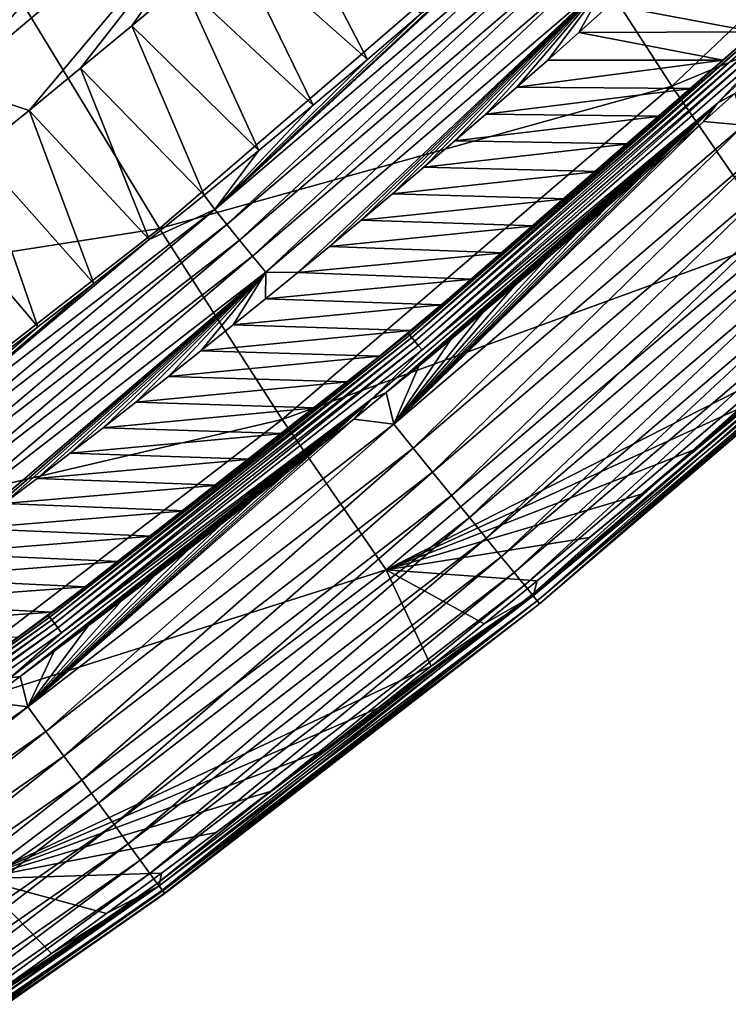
# Model space of a CAD drawing. Header units: millimetres. Extents: x -300 to 300, y -500 to 500.
# Tile 282 of 656: x 194 to 206, y -458 to -441. Entities that reach past the tile are written whole.
import ezdxf

# ---------------------------------------------------------------- set-up
doc = ezdxf.new("R2010")
doc.units = ezdxf.units.MM
doc.header["$LTSCALE"] = 81.481481
for name, color, linetype in [('19', 7, 'CONTINUOUS'), ('23', 7, 'CONTINUOUS'), ('26', 7, 'CONTINUOUS'), ('27', 7, 'CONTINUOUS'), ('29', 7, 'CONTINUOUS'), ('30', 7, 'CONTINUOUS'), ('32', 7, 'CONTINUOUS')]:
    doc.layers.add(name, color=color, linetype=linetype)

msp = doc.modelspace()

# ---------------------------------------------------------------- linework, layer by layer
at = {"layer": '19', "color": 7, "linetype": 'CONTINUOUS'}
for points in [[(205.363, -442.082, 16.036), (211.727, -436.044, 15.961), (203.243, -438.799, 21.036), (205.363, -442.082, 16.036)], [(205.363, -442.082, 16.036), (213.533, -438.69, 10.7), (211.727, -436.044, 15.961), (205.363, -442.082, 16.036)], [(207.156, -444.686, 10.748), (213.533, -438.69, 10.7), (205.363, -442.082, 16.036), (207.156, -444.686, 10.748)], [(196.633, -444.503, 21.133), (203.243, -438.799, 21.036), (194.242, -440.572, 25.872), (196.633, -444.503, 21.133)], [(196.633, -444.503, 21.133), (205.363, -442.082, 16.036), (203.243, -438.799, 21.036), (196.633, -444.503, 21.133)], [(187.407, -445.941, 25.988), (196.633, -444.503, 21.133), (194.242, -440.572, 25.872), (187.407, -445.941, 25.988)], [(198.721, -447.755, 16.11), (205.363, -442.082, 16.036), (196.633, -444.503, 21.133), (198.721, -447.755, 16.11)], [(198.721, -447.755, 16.11), (207.156, -444.686, 10.748), (205.363, -442.082, 16.036), (198.721, -447.755, 16.11)], [(189.746, -449.852, 21.228), (196.633, -444.503, 21.133), (187.407, -445.941, 25.988), (189.746, -449.852, 21.228)], [(189.746, -449.852, 21.228), (198.721, -447.755, 16.11), (196.633, -444.503, 21.133), (189.746, -449.852, 21.228)], [(200.496, -450.313, 10.795), (207.156, -444.686, 10.748), (198.721, -447.755, 16.11), (200.496, -450.313, 10.795)], [(207.156, -444.686, 10.748), (200.496, -450.313, 10.795), (207.466, -446.769, 6.837), (207.156, -444.686, 10.748)], [(207.466, -446.769, 6.837), (200.496, -450.313, 10.795), (206.598, -447.527, 6.831), (207.466, -446.769, 6.837)], [(206.598, -447.527, 6.831), (200.496, -450.313, 10.795), (205.724, -448.279, 6.825), (206.598, -447.527, 6.831)], [(191.797, -453.07, 16.182), (198.721, -447.755, 16.11), (189.746, -449.852, 21.228), (191.797, -453.07, 16.182)], [(191.797, -453.07, 16.182), (200.496, -450.313, 10.795), (198.721, -447.755, 16.11), (191.797, -453.07, 16.182)], [(205.724, -448.279, 6.825), (200.496, -450.313, 10.795), (204.843, -449.026, 6.818), (205.724, -448.279, 6.825)], [(204.843, -449.026, 6.818), (200.496, -450.313, 10.795), (203.957, -449.767, 6.811), (204.843, -449.026, 6.818)], [(203.957, -449.767, 6.811), (200.496, -450.313, 10.795), (203.064, -450.503, 6.804), (203.957, -449.767, 6.811)], [(193.548, -455.58, 10.842), (200.496, -450.313, 10.795), (191.797, -453.07, 16.182), (193.548, -455.58, 10.842)], [(200.496, -450.313, 10.795), (193.548, -455.58, 10.842), (201.262, -451.957, 6.789), (200.496, -450.313, 10.795)], [(203.064, -450.503, 6.804), (200.496, -450.313, 10.795), (202.166, -451.233, 6.797), (203.064, -450.503, 6.804)], [(202.166, -451.233, 6.797), (200.496, -450.313, 10.795), (201.262, -451.957, 6.789), (202.166, -451.233, 6.797)], [(201.262, -451.957, 6.789), (193.548, -455.58, 10.842), (200.353, -452.674, 6.782), (201.262, -451.957, 6.789)], [(200.353, -452.674, 6.782), (193.548, -455.58, 10.842), (199.438, -453.386, 6.774), (200.353, -452.674, 6.782)], [(199.438, -453.386, 6.774), (193.548, -455.58, 10.842), (198.519, -454.092, 6.766), (199.438, -453.386, 6.774)], [(198.519, -454.092, 6.766), (193.548, -455.58, 10.842), (197.594, -454.791, 6.758), (198.519, -454.092, 6.766)], [(197.594, -454.791, 6.758), (193.548, -455.58, 10.842), (196.664, -455.483, 6.749), (197.594, -454.791, 6.758)], [(196.664, -455.483, 6.749), (193.548, -455.58, 10.842), (195.73, -456.169, 6.741), (196.664, -455.483, 6.749)], [(195.73, -456.169, 6.741), (193.548, -455.58, 10.842), (194.792, -456.848, 6.732), (195.73, -456.169, 6.741)], [(194.792, -456.848, 6.732), (193.548, -455.58, 10.842), (193.849, -457.521, 6.723), (194.792, -456.848, 6.732)]]:
    msp.add_3dface(points, dxfattribs=at)
at = {"layer": '23', "color": 7, "linetype": 'CONTINUOUS'}
for points in [[(197.883, -439.593, 2.825), (198.735, -438.855, 2.826), (200.174, -441.628, 1.048), (197.883, -439.593, 2.825)], [(200.174, -441.628, 1.048), (198.735, -438.855, 2.826), (201.091, -440.842, 1.046), (200.174, -441.628, 1.048)], [(197.024, -440.326, 2.824), (197.883, -439.593, 2.825), (199.252, -442.406, 1.049), (197.024, -440.326, 2.824)], [(199.252, -442.406, 1.049), (197.883, -439.593, 2.825), (200.174, -441.628, 1.048), (199.252, -442.406, 1.049)], [(196.159, -441.054, 2.823), (197.024, -440.326, 2.824), (198.325, -443.176, 1.051), (196.159, -441.054, 2.823)], [(198.325, -443.176, 1.051), (197.024, -440.326, 2.824), (199.252, -442.406, 1.049), (198.325, -443.176, 1.051)], [(195.287, -441.776, 2.821), (196.159, -441.054, 2.823), (197.392, -443.938, 1.053), (195.287, -441.776, 2.821)], [(197.392, -443.938, 1.053), (196.159, -441.054, 2.823), (198.325, -443.176, 1.051), (197.392, -443.938, 1.053)], [(194.409, -442.493, 2.82), (195.287, -441.776, 2.821), (196.454, -444.692, 1.054), (194.409, -442.493, 2.82)], [(196.454, -444.692, 1.054), (195.287, -441.776, 2.821), (197.392, -443.938, 1.053), (196.454, -444.692, 1.054)], [(193.525, -443.205, 2.819), (194.409, -442.493, 2.82), (195.51, -445.438, 1.056), (193.525, -443.205, 2.819)], [(195.51, -445.438, 1.056), (194.409, -442.493, 2.82), (196.454, -444.692, 1.054), (195.51, -445.438, 1.056)], [(192.635, -443.91, 2.817), (193.525, -443.205, 2.819), (194.56, -446.177, 1.058), (192.635, -443.91, 2.817)], [(194.56, -446.177, 1.058), (193.525, -443.205, 2.819), (195.51, -445.438, 1.056), (194.56, -446.177, 1.058)], [(193.605, -446.908, 1.06), (192.635, -443.91, 2.817), (194.56, -446.177, 1.058), (193.605, -446.908, 1.06)]]:
    msp.add_3dface(points, dxfattribs=at)
at = {"layer": '26', "color": 7, "linetype": 'CONTINUOUS'}
for points in [[(197.392, -435.549, 5.299), (192.369, -441.188, 4.401), (191.681, -440.364, 5.321), (197.392, -435.549, 5.299)], [(198.116, -436.341, 4.39), (192.369, -441.188, 4.401), (197.392, -435.549, 5.299), (198.116, -436.341, 4.39)], [(198.116, -436.341, 4.39), (193.094, -442.058, 3.562), (192.369, -441.188, 4.401), (198.116, -436.341, 4.39)], [(198.879, -437.177, 3.561), (193.094, -442.058, 3.562), (198.116, -436.341, 4.39), (198.879, -437.177, 3.561)], [(198.879, -437.177, 3.561), (194.409, -442.493, 2.82), (193.094, -442.058, 3.562), (198.879, -437.177, 3.561)], [(195.287, -441.776, 2.821), (194.409, -442.493, 2.82), (198.879, -437.177, 3.561), (195.287, -441.776, 2.821)], [(196.159, -441.054, 2.823), (195.287, -441.776, 2.821), (198.879, -437.177, 3.561), (196.159, -441.054, 2.823)], [(197.024, -440.326, 2.824), (196.159, -441.054, 2.823), (198.879, -437.177, 3.561), (197.024, -440.326, 2.824)], [(194.409, -442.493, 2.82), (193.525, -443.205, 2.819), (193.094, -442.058, 3.562), (194.409, -442.493, 2.82)]]:
    msp.add_3dface(points, dxfattribs=at)
at = {"layer": '27', "color": 7, "linetype": 'CONTINUOUS'}
for points in [[(205.903, -442.682, 0.031), (206.435, -442.204, 0.031), (206.588, -442.744, 0.113), (205.903, -442.682, 0.031)], [(205.369, -443.157, 0.031), (205.903, -442.682, 0.031), (200.622, -447.836, 0.112), (205.369, -443.157, 0.031)], [(200.622, -447.836, 0.112), (205.903, -442.682, 0.031), (206.588, -442.744, 0.113), (200.622, -447.836, 0.112)], [(200.622, -447.836, 0.112), (206.588, -442.744, 0.113), (200.952, -448.243, 0.255), (200.622, -447.836, 0.112)], [(200.952, -448.243, 0.255), (206.588, -442.744, 0.113), (206.939, -443.135, 0.257), (200.952, -448.243, 0.255)], [(204.835, -443.628, 0.031), (205.369, -443.157, 0.031), (200.622, -447.836, 0.112), (204.835, -443.628, 0.031)], [(200.952, -448.243, 0.255), (206.939, -443.135, 0.257), (201.283, -448.65, 0.463), (200.952, -448.243, 0.255)], [(201.283, -448.65, 0.463), (206.939, -443.135, 0.257), (207.291, -443.527, 0.467), (201.283, -448.65, 0.463)], [(204.3, -444.095, 0.031), (204.835, -443.628, 0.031), (200.622, -447.836, 0.112), (204.3, -444.095, 0.031)], [(201.283, -448.65, 0.463), (207.291, -443.527, 0.467), (201.606, -449.048, 0.738), (201.283, -448.65, 0.463)], [(201.606, -449.048, 0.738), (207.291, -443.527, 0.467), (207.635, -443.91, 0.744), (201.606, -449.048, 0.738)], [(201.606, -449.048, 0.738), (207.635, -443.91, 0.744), (201.915, -449.427, 1.079), (201.606, -449.048, 0.738)], [(201.915, -449.427, 1.079), (207.635, -443.91, 0.744), (207.963, -444.275, 1.089), (201.915, -449.427, 1.079)], [(203.762, -444.561, 0.031), (204.3, -444.095, 0.031), (200.622, -447.836, 0.112), (203.762, -444.561, 0.031)], [(201.915, -449.427, 1.079), (207.963, -444.275, 1.089), (202.2, -449.778, 1.485), (201.915, -449.427, 1.079)], [(202.2, -449.778, 1.485), (207.963, -444.275, 1.089), (208.266, -444.612, 1.498), (202.2, -449.778, 1.485)], [(203.221, -445.024, 0.031), (203.762, -444.561, 0.031), (200.622, -447.836, 0.112), (203.221, -445.024, 0.031)], [(202.2, -449.778, 1.485), (208.266, -444.612, 1.498), (202.455, -450.092, 1.947), (202.2, -449.778, 1.485)], [(202.455, -450.092, 1.947), (208.266, -444.612, 1.498), (208.537, -444.913, 1.965), (202.455, -450.092, 1.947)], [(202.455, -450.092, 1.947), (208.537, -444.913, 1.965), (202.673, -450.36, 2.457), (202.455, -450.092, 1.947)], [(202.673, -450.36, 2.457), (208.537, -444.913, 1.965), (208.767, -445.17, 2.48), (202.673, -450.36, 2.457)], [(202.682, -445.482, 0.031), (203.221, -445.024, 0.031), (200.622, -447.836, 0.112), (202.682, -445.482, 0.031)], [(202.673, -450.36, 2.457), (208.767, -445.17, 2.48), (202.849, -450.577, 3.004), (202.673, -450.36, 2.457)], [(202.849, -450.577, 3.004), (208.767, -445.17, 2.48), (208.953, -445.376, 3.031), (202.849, -450.577, 3.004)], [(202.849, -450.577, 3.004), (208.953, -445.376, 3.031), (202.98, -450.738, 3.574), (202.849, -450.577, 3.004)], [(202.98, -450.738, 3.574), (208.953, -445.376, 3.031), (209.09, -445.529, 3.605), (202.98, -450.738, 3.574)], [(202.143, -445.936, 0.031), (202.682, -445.482, 0.031), (200.622, -447.836, 0.112), (202.143, -445.936, 0.031)], [(202.98, -450.738, 3.574), (209.09, -445.529, 3.605), (203.066, -450.843, 4.153), (202.98, -450.738, 3.574)], [(209.093, -445.532, 6.38), (203.064, -450.503, 6.804), (202.997, -450.758, 6.336), (209.093, -445.532, 6.38)], [(209.093, -445.532, 6.38), (202.997, -450.758, 6.336), (209.171, -445.62, 5.873), (209.093, -445.532, 6.38)], [(202.997, -450.758, 6.336), (203.067, -450.845, 5.83), (209.171, -445.62, 5.873), (202.997, -450.758, 6.336)], [(203.957, -449.767, 6.811), (203.064, -450.503, 6.804), (209.093, -445.532, 6.38), (203.957, -449.767, 6.811)], [(203.066, -450.843, 4.153), (209.09, -445.529, 3.605), (209.179, -445.628, 4.189), (203.066, -450.843, 4.153)], [(203.066, -450.843, 4.153), (209.179, -445.628, 4.189), (203.106, -450.893, 4.73), (203.066, -450.843, 4.153)], [(203.067, -450.845, 5.83), (209.215, -445.669, 5.333), (209.171, -445.62, 5.873), (203.067, -450.845, 5.83)], [(203.106, -450.893, 4.73), (209.179, -445.628, 4.189), (209.219, -445.673, 4.769), (203.106, -450.893, 4.73)], [(204.843, -449.026, 6.818), (203.957, -449.767, 6.811), (209.093, -445.532, 6.38), (204.843, -449.026, 6.818)], [(205.724, -448.279, 6.825), (204.843, -449.026, 6.818), (209.093, -445.532, 6.38), (205.724, -448.279, 6.825)], [(206.598, -447.527, 6.831), (205.724, -448.279, 6.825), (209.093, -445.532, 6.38), (206.598, -447.527, 6.831)], [(203.106, -450.893, 5.292), (209.215, -445.669, 5.333), (203.067, -450.845, 5.83), (203.106, -450.893, 5.292)], [(203.106, -450.893, 5.292), (209.219, -445.673, 4.769), (209.215, -445.669, 5.333), (203.106, -450.893, 5.292)], [(203.106, -450.893, 4.73), (209.219, -445.673, 4.769), (203.106, -450.893, 5.292), (203.106, -450.893, 4.73)], [(201.597, -446.391, 0.031), (202.143, -445.936, 0.031), (200.622, -447.836, 0.112), (201.597, -446.391, 0.031)], [(201.048, -446.845, 0.031), (201.597, -446.391, 0.031), (200.622, -447.836, 0.112), (201.048, -446.845, 0.031)], [(200.495, -447.298, 0.031), (201.048, -446.845, 0.031), (200.622, -447.836, 0.112), (200.495, -447.298, 0.031)], [(199.941, -447.748, 0.031), (200.495, -447.298, 0.031), (200.622, -447.836, 0.112), (199.941, -447.748, 0.031)], [(199.384, -448.195, 0.031), (199.941, -447.748, 0.031), (194.386, -452.646, 0.111), (199.384, -448.195, 0.031)], [(194.386, -452.646, 0.111), (199.941, -447.748, 0.031), (200.622, -447.836, 0.112), (194.386, -452.646, 0.111)], [(194.386, -452.646, 0.111), (200.622, -447.836, 0.112), (194.694, -453.066, 0.253), (194.386, -452.646, 0.111)], [(194.694, -453.066, 0.253), (200.622, -447.836, 0.112), (200.952, -448.243, 0.255), (194.694, -453.066, 0.253)], [(198.825, -448.641, 0.031), (199.384, -448.195, 0.031), (194.386, -452.646, 0.111), (198.825, -448.641, 0.031)], [(194.694, -453.066, 0.253), (200.952, -448.243, 0.255), (195.003, -453.487, 0.458), (194.694, -453.066, 0.253)], [(195.003, -453.487, 0.458), (200.952, -448.243, 0.255), (201.283, -448.65, 0.463), (195.003, -453.487, 0.458)], [(198.263, -449.084, 0.031), (198.825, -448.641, 0.031), (194.386, -452.646, 0.111), (198.263, -449.084, 0.031)], [(195.003, -453.487, 0.458), (201.283, -448.65, 0.463), (195.305, -453.898, 0.73), (195.003, -453.487, 0.458)], [(195.305, -453.898, 0.73), (201.283, -448.65, 0.463), (201.606, -449.048, 0.738), (195.305, -453.898, 0.73)], [(197.698, -449.526, 0.031), (198.263, -449.084, 0.031), (194.386, -452.646, 0.111), (197.698, -449.526, 0.031)], [(195.305, -453.898, 0.73), (201.606, -449.048, 0.738), (195.593, -454.291, 1.068), (195.305, -453.898, 0.73)], [(195.593, -454.291, 1.068), (201.606, -449.048, 0.738), (201.915, -449.427, 1.079), (195.593, -454.291, 1.068)], [(195.593, -454.291, 1.068), (201.915, -449.427, 1.079), (195.86, -454.654, 1.468), (195.593, -454.291, 1.068)], [(195.86, -454.654, 1.468), (201.915, -449.427, 1.079), (202.2, -449.778, 1.485), (195.86, -454.654, 1.468)], [(197.131, -449.965, 0.031), (197.698, -449.526, 0.031), (194.386, -452.646, 0.111), (197.131, -449.965, 0.031)], [(195.86, -454.654, 1.468), (202.2, -449.778, 1.485), (196.098, -454.98, 1.926), (195.86, -454.654, 1.468)], [(196.098, -454.98, 1.926), (202.2, -449.778, 1.485), (202.455, -450.092, 1.947), (196.098, -454.98, 1.926)], [(196.561, -450.402, 0.031), (197.131, -449.965, 0.031), (194.386, -452.646, 0.111), (196.561, -450.402, 0.031)], [(196.098, -454.98, 1.926), (202.455, -450.092, 1.947), (196.303, -455.259, 2.43), (196.098, -454.98, 1.926)], [(196.303, -455.259, 2.43), (202.455, -450.092, 1.947), (202.673, -450.36, 2.457), (196.303, -455.259, 2.43)], [(195.988, -450.838, 0.031), (196.561, -450.402, 0.031), (194.386, -452.646, 0.111), (195.988, -450.838, 0.031)], [(196.303, -455.259, 2.43), (202.673, -450.36, 2.457), (196.469, -455.485, 2.971), (196.303, -455.259, 2.43)], [(196.469, -455.485, 2.971), (202.673, -450.36, 2.457), (202.849, -450.577, 3.004), (196.469, -455.485, 2.971)], [(203.064, -450.503, 6.804), (202.166, -451.233, 6.797), (202.997, -450.758, 6.336), (203.064, -450.503, 6.804)], [(196.469, -455.485, 2.971), (202.849, -450.577, 3.004), (196.594, -455.655, 3.535), (196.469, -455.485, 2.971)], [(196.594, -455.655, 3.535), (202.849, -450.577, 3.004), (202.98, -450.738, 3.574), (196.594, -455.655, 3.535)], [(195.413, -451.271, 0.031), (195.988, -450.838, 0.031), (194.386, -452.646, 0.111), (195.413, -451.271, 0.031)], [(196.594, -455.655, 3.535), (202.98, -450.738, 3.574), (196.676, -455.768, 4.11), (196.594, -455.655, 3.535)], [(202.997, -450.758, 6.336), (196.664, -455.483, 6.749), (196.625, -455.697, 6.281), (202.997, -450.758, 6.336)], [(202.997, -450.758, 6.336), (196.625, -455.697, 6.281), (203.067, -450.845, 5.83), (202.997, -450.758, 6.336)], [(197.594, -454.791, 6.758), (196.664, -455.483, 6.749), (202.997, -450.758, 6.336), (197.594, -454.791, 6.758)], [(196.676, -455.768, 4.11), (202.98, -450.738, 3.574), (203.066, -450.843, 4.153), (196.676, -455.768, 4.11)], [(198.519, -454.092, 6.766), (197.594, -454.791, 6.758), (202.997, -450.758, 6.336), (198.519, -454.092, 6.766)], [(199.438, -453.386, 6.774), (198.519, -454.092, 6.766), (202.997, -450.758, 6.336), (199.438, -453.386, 6.774)], [(200.353, -452.674, 6.782), (199.438, -453.386, 6.774), (202.997, -450.758, 6.336), (200.353, -452.674, 6.782)], [(201.262, -451.957, 6.789), (200.353, -452.674, 6.782), (202.997, -450.758, 6.336), (201.262, -451.957, 6.789)], [(202.166, -451.233, 6.797), (201.262, -451.957, 6.789), (202.997, -450.758, 6.336), (202.166, -451.233, 6.797)], [(196.625, -455.697, 6.281), (196.688, -455.783, 5.776), (203.067, -450.845, 5.83), (196.625, -455.697, 6.281)], [(196.676, -455.768, 4.11), (203.066, -450.843, 4.153), (196.718, -455.824, 4.682), (196.676, -455.768, 4.11)], [(196.688, -455.783, 5.776), (203.106, -450.893, 5.292), (203.067, -450.845, 5.83), (196.688, -455.783, 5.776)], [(196.72, -455.827, 5.241), (203.106, -450.893, 5.292), (196.688, -455.783, 5.776), (196.72, -455.827, 5.241)], [(196.718, -455.824, 4.682), (203.066, -450.843, 4.153), (203.106, -450.893, 4.73), (196.718, -455.824, 4.682)], [(196.718, -455.824, 4.682), (203.106, -450.893, 4.73), (196.72, -455.827, 5.241), (196.718, -455.824, 4.682)], [(196.72, -455.827, 5.241), (203.106, -450.893, 4.73), (203.106, -450.893, 5.292), (196.72, -455.827, 5.241)], [(194.835, -451.702, 0.031), (195.413, -451.271, 0.031), (194.386, -452.646, 0.111), (194.835, -451.702, 0.031)], [(194.255, -452.13, 0.031), (194.835, -451.702, 0.031), (194.386, -452.646, 0.111), (194.255, -452.13, 0.031)], [(193.672, -452.557, 0.032), (194.255, -452.13, 0.031), (194.386, -452.646, 0.111), (193.672, -452.557, 0.032)], [(187.938, -457.136, 0.11), (193.672, -452.557, 0.032), (194.386, -452.646, 0.111), (187.938, -457.136, 0.11)], [(187.938, -457.136, 0.11), (194.386, -452.646, 0.111), (188.224, -457.568, 0.25), (187.938, -457.136, 0.11)], [(188.224, -457.568, 0.25), (194.386, -452.646, 0.111), (194.694, -453.066, 0.253), (188.224, -457.568, 0.25)], [(188.224, -457.568, 0.25), (194.694, -453.066, 0.253), (188.51, -458, 0.453), (188.224, -457.568, 0.25)], [(188.51, -458, 0.453), (194.694, -453.066, 0.253), (195.003, -453.487, 0.458), (188.51, -458, 0.453)], [(188.51, -458, 0.453), (195.003, -453.487, 0.458), (188.79, -458.423, 0.721), (188.51, -458, 0.453)], [(188.79, -458.423, 0.721), (195.003, -453.487, 0.458), (195.305, -453.898, 0.73), (188.79, -458.423, 0.721)], [(188.79, -458.423, 0.721), (195.305, -453.898, 0.73), (189.057, -458.827, 1.054), (188.79, -458.423, 0.721)], [(189.057, -458.827, 1.054), (195.305, -453.898, 0.73), (195.593, -454.291, 1.068), (189.057, -458.827, 1.054)], [(189.057, -458.827, 1.054), (195.593, -454.291, 1.068), (189.305, -459.202, 1.45), (189.057, -458.827, 1.054)], [(189.305, -459.202, 1.45), (195.593, -454.291, 1.068), (195.86, -454.654, 1.468), (189.305, -459.202, 1.45)], [(189.305, -459.202, 1.45), (195.86, -454.654, 1.468), (189.527, -459.538, 1.901), (189.305, -459.202, 1.45)], [(189.527, -459.538, 1.901), (195.86, -454.654, 1.468), (196.098, -454.98, 1.926), (189.527, -459.538, 1.901)], [(189.527, -459.538, 1.901), (196.098, -454.98, 1.926), (189.719, -459.827, 2.399), (189.527, -459.538, 1.901)], [(189.719, -459.827, 2.399), (196.098, -454.98, 1.926), (196.303, -455.259, 2.43), (189.719, -459.827, 2.399)], [(189.719, -459.827, 2.399), (196.303, -455.259, 2.43), (189.875, -460.063, 2.933), (189.719, -459.827, 2.399)], [(189.875, -460.063, 2.933), (196.303, -455.259, 2.43), (196.469, -455.485, 2.971), (189.875, -460.063, 2.933)], [(189.875, -460.063, 2.933), (196.469, -455.485, 2.971), (189.993, -460.241, 3.491), (189.875, -460.063, 2.933)], [(189.993, -460.241, 3.491), (196.469, -455.485, 2.971), (196.594, -455.655, 3.535), (189.993, -460.241, 3.491)], [(196.664, -455.483, 6.749), (195.73, -456.169, 6.741), (196.625, -455.697, 6.281), (196.664, -455.483, 6.749)], [(189.993, -460.241, 3.491), (196.594, -455.655, 3.535), (190.072, -460.361, 4.06), (189.993, -460.241, 3.491)], [(190.997, -459.496, 6.695), (190.038, -460.14, 6.685), (196.625, -455.697, 6.281), (190.997, -459.496, 6.695)], [(196.625, -455.697, 6.281), (190.038, -460.14, 6.685), (190.038, -460.31, 6.218), (196.625, -455.697, 6.281)], [(196.625, -455.697, 6.281), (190.038, -460.31, 6.218), (196.688, -455.783, 5.776), (196.625, -455.697, 6.281)], [(190.072, -460.361, 4.06), (196.594, -455.655, 3.535), (196.676, -455.768, 4.11), (190.072, -460.361, 4.06)], [(191.951, -458.845, 6.705), (190.997, -459.496, 6.695), (196.625, -455.697, 6.281), (191.951, -458.845, 6.705)], [(192.902, -458.186, 6.714), (191.951, -458.845, 6.705), (196.625, -455.697, 6.281), (192.902, -458.186, 6.714)], [(193.849, -457.521, 6.723), (192.902, -458.186, 6.714), (196.625, -455.697, 6.281), (193.849, -457.521, 6.723)], [(194.792, -456.848, 6.732), (193.849, -457.521, 6.723), (196.625, -455.697, 6.281), (194.792, -456.848, 6.732)], [(195.73, -456.169, 6.741), (194.792, -456.848, 6.732), (196.625, -455.697, 6.281), (195.73, -456.169, 6.741)], [(190.038, -460.31, 6.218), (190.093, -460.393, 5.715), (196.688, -455.783, 5.776), (190.038, -460.31, 6.218)], [(190.072, -460.361, 4.06), (196.676, -455.768, 4.11), (190.114, -460.424, 4.627), (190.072, -460.361, 4.06)], [(190.093, -460.393, 5.715), (196.72, -455.827, 5.241), (196.688, -455.783, 5.776), (190.093, -460.393, 5.715)], [(190.12, -460.433, 5.182), (196.72, -455.827, 5.241), (190.093, -460.393, 5.715), (190.12, -460.433, 5.182)], [(190.114, -460.424, 4.627), (196.676, -455.768, 4.11), (196.718, -455.824, 4.682), (190.114, -460.424, 4.627)], [(190.114, -460.424, 4.627), (196.718, -455.824, 4.682), (190.12, -460.433, 5.182), (190.114, -460.424, 4.627)], [(190.12, -460.433, 5.182), (196.718, -455.824, 4.682), (196.72, -455.827, 5.241), (190.12, -460.433, 5.182)]]:
    msp.add_3dface(points, dxfattribs=at)
at = {"layer": '29', "color": 7, "linetype": 'CONTINUOUS'}
for points in [[(203.776, -441.167, 0.5), (204.303, -440.697, 0.5), (206.765, -441.156, 0.5), (203.776, -441.167, 0.5)], [(206.765, -441.156, 0.5), (204.303, -440.697, 0.5), (207.294, -440.671, 0.5), (206.765, -441.156, 0.5)], [(203.249, -441.635, 0.5), (203.776, -441.167, 0.5), (206.234, -441.638, 0.5), (203.249, -441.635, 0.5)], [(206.234, -441.638, 0.5), (203.776, -441.167, 0.5), (206.765, -441.156, 0.5), (206.234, -441.638, 0.5)], [(202.721, -442.098, 0.5), (203.249, -441.635, 0.5), (206.234, -441.638, 0.5), (202.721, -442.098, 0.5)], [(205.702, -442.118, 0.5), (202.721, -442.098, 0.5), (206.234, -441.638, 0.5), (205.702, -442.118, 0.5)], [(202.193, -442.556, 0.5), (202.721, -442.098, 0.5), (205.702, -442.118, 0.5), (202.193, -442.556, 0.5)], [(205.169, -442.593, 0.5), (202.193, -442.556, 0.5), (205.702, -442.118, 0.5), (205.169, -442.593, 0.5)], [(201.666, -443.01, 0.5), (202.193, -442.556, 0.5), (205.169, -442.593, 0.5), (201.666, -443.01, 0.5)], [(204.636, -443.064, 0.5), (201.666, -443.01, 0.5), (205.169, -442.593, 0.5), (204.636, -443.064, 0.5)], [(201.137, -443.461, 0.5), (201.666, -443.01, 0.5), (204.636, -443.064, 0.5), (201.137, -443.461, 0.5)], [(204.101, -443.532, 0.5), (201.137, -443.461, 0.5), (204.636, -443.064, 0.5), (204.101, -443.532, 0.5)], [(200.604, -443.912, 0.5), (201.137, -443.461, 0.5), (204.101, -443.532, 0.5), (200.604, -443.912, 0.5)], [(203.565, -443.998, 0.5), (200.604, -443.912, 0.5), (204.101, -443.532, 0.5), (203.565, -443.998, 0.5)], [(200.068, -444.361, 0.5), (200.604, -443.912, 0.5), (203.565, -443.998, 0.5), (200.068, -444.361, 0.5)], [(203.027, -444.46, 0.5), (200.068, -444.361, 0.5), (203.565, -443.998, 0.5), (203.027, -444.46, 0.5)], [(199.529, -444.808, 0.5), (200.068, -444.361, 0.5), (203.027, -444.46, 0.5), (199.529, -444.808, 0.5)], [(202.493, -444.915, 0.5), (199.529, -444.808, 0.5), (203.027, -444.46, 0.5), (202.493, -444.915, 0.5)], [(198.986, -445.255, 0.5), (199.529, -444.808, 0.5), (202.493, -444.915, 0.5), (198.986, -445.255, 0.5)], [(201.96, -445.365, 0.5), (198.986, -445.255, 0.5), (202.493, -444.915, 0.5), (201.96, -445.365, 0.5)], [(198.438, -445.701, 0.5), (198.986, -445.255, 0.5), (201.96, -445.365, 0.5), (198.438, -445.701, 0.5)], [(201.433, -445.806, 0.5), (198.438, -445.701, 0.5), (201.96, -445.365, 0.5), (201.433, -445.806, 0.5)], [(197.889, -446.145, 0.5), (198.438, -445.701, 0.5), (201.433, -445.806, 0.5), (197.889, -446.145, 0.5)], [(200.91, -446.24, 0.5), (197.889, -446.145, 0.5), (201.433, -445.806, 0.5), (200.91, -446.24, 0.5)], [(197.337, -446.586, 0.5), (197.889, -446.145, 0.5), (200.91, -446.24, 0.5), (197.337, -446.586, 0.5)], [(200.381, -446.675, 0.5), (197.337, -446.586, 0.5), (200.91, -446.24, 0.5), (200.381, -446.675, 0.5)], [(196.783, -447.025, 0.5), (197.337, -446.586, 0.5), (200.381, -446.675, 0.5), (196.783, -447.025, 0.5)], [(199.839, -447.116, 0.5), (196.783, -447.025, 0.5), (200.381, -446.675, 0.5), (199.839, -447.116, 0.5)], [(196.227, -447.461, 0.5), (196.783, -447.025, 0.5), (199.839, -447.116, 0.5), (196.227, -447.461, 0.5)], [(199.292, -447.557, 0.5), (196.227, -447.461, 0.5), (199.839, -447.116, 0.5), (199.292, -447.557, 0.5)], [(195.669, -447.896, 0.5), (196.227, -447.461, 0.5), (199.292, -447.557, 0.5), (195.669, -447.896, 0.5)], [(198.744, -447.995, 0.5), (195.669, -447.896, 0.5), (199.292, -447.557, 0.5), (198.744, -447.995, 0.5)], [(195.108, -448.328, 0.5), (195.669, -447.896, 0.5), (198.744, -447.995, 0.5), (195.108, -448.328, 0.5)], [(198.19, -448.434, 0.5), (195.108, -448.328, 0.5), (198.744, -447.995, 0.5), (198.19, -448.434, 0.5)], [(194.544, -448.758, 0.5), (195.108, -448.328, 0.5), (198.19, -448.434, 0.5), (194.544, -448.758, 0.5)], [(197.63, -448.872, 0.5), (194.544, -448.758, 0.5), (198.19, -448.434, 0.5), (197.63, -448.872, 0.5)], [(193.978, -449.186, 0.5), (194.544, -448.758, 0.5), (197.63, -448.872, 0.5), (193.978, -449.186, 0.5)], [(197.068, -449.309, 0.5), (193.978, -449.186, 0.5), (197.63, -448.872, 0.5), (197.068, -449.309, 0.5)], [(193.409, -449.612, 0.5), (193.978, -449.186, 0.5), (197.068, -449.309, 0.5), (193.409, -449.612, 0.5)], [(196.504, -449.744, 0.5), (193.409, -449.612, 0.5), (197.068, -449.309, 0.5), (196.504, -449.744, 0.5)], [(192.837, -450.036, 0.5), (193.409, -449.612, 0.5), (196.504, -449.744, 0.5), (192.837, -450.036, 0.5)], [(195.936, -450.176, 0.5), (192.837, -450.036, 0.5), (196.504, -449.744, 0.5), (195.936, -450.176, 0.5)], [(192.263, -450.458, 0.5), (192.837, -450.036, 0.5), (195.936, -450.176, 0.5), (192.263, -450.458, 0.5)], [(195.365, -450.608, 0.5), (192.263, -450.458, 0.5), (195.936, -450.176, 0.5), (195.365, -450.608, 0.5)], [(191.686, -450.878, 0.5), (192.263, -450.458, 0.5), (195.365, -450.608, 0.5), (191.686, -450.878, 0.5)], [(194.79, -451.038, 0.5), (191.686, -450.878, 0.5), (195.365, -450.608, 0.5), (194.79, -451.038, 0.5)], [(191.107, -451.295, 0.5), (191.686, -450.878, 0.5), (194.79, -451.038, 0.5), (191.107, -451.295, 0.5)], [(194.21, -451.468, 0.5), (191.107, -451.295, 0.5), (194.79, -451.038, 0.5), (194.21, -451.468, 0.5)]]:
    msp.add_3dface(points, dxfattribs=at)
at = {"layer": '30', "color": 7, "linetype": 'CONTINUOUS'}
for points in [[(206.435, -442.204, 0.031), (206.141, -442.369, 0.028), (211.798, -437.034, 0.028), (206.435, -442.204, 0.031)], [(206.141, -442.369, 0.028), (207.001, -441.455, 0.042), (211.798, -437.034, 0.028), (206.141, -442.369, 0.028)], [(200.872, -446.29, 0.404), (206.234, -441.638, 0.5), (206.755, -441.185, 0.404), (200.872, -446.29, 0.404)], [(200.872, -446.29, 0.404), (206.755, -441.185, 0.404), (200.895, -446.318, 0.307), (200.872, -446.29, 0.404)], [(200.895, -446.318, 0.307), (206.755, -441.185, 0.404), (206.779, -441.212, 0.307), (200.895, -446.318, 0.307)], [(200.895, -446.318, 0.307), (206.779, -441.212, 0.307), (200.932, -446.362, 0.216), (200.895, -446.318, 0.307)], [(200.932, -446.362, 0.216), (206.779, -441.212, 0.307), (206.818, -441.255, 0.216), (200.932, -446.362, 0.216)], [(200.932, -446.362, 0.216), (206.818, -441.255, 0.216), (200.981, -446.422, 0.138), (200.932, -446.362, 0.216)], [(200.981, -446.422, 0.138), (206.818, -441.255, 0.216), (206.87, -441.312, 0.138), (200.981, -446.422, 0.138)], [(206.234, -441.638, 0.5), (206.765, -441.156, 0.5), (206.755, -441.185, 0.404), (206.234, -441.638, 0.5)], [(200.981, -446.422, 0.138), (206.87, -441.312, 0.138), (201.04, -446.494, 0.079), (200.981, -446.422, 0.138)], [(201.04, -446.494, 0.079), (206.87, -441.312, 0.138), (206.933, -441.381, 0.079), (201.04, -446.494, 0.079)], [(201.04, -446.494, 0.079), (206.933, -441.381, 0.079), (201.105, -446.572, 0.042), (201.04, -446.494, 0.079)], [(201.105, -446.572, 0.042), (206.933, -441.381, 0.079), (207.001, -441.455, 0.042), (201.105, -446.572, 0.042)], [(201.105, -446.572, 0.042), (207.001, -441.455, 0.042), (206.141, -442.369, 0.028), (201.105, -446.572, 0.042)], [(205.702, -442.118, 0.5), (206.234, -441.638, 0.5), (200.872, -446.29, 0.404), (205.702, -442.118, 0.5)], [(205.169, -442.593, 0.5), (205.702, -442.118, 0.5), (200.872, -446.29, 0.404), (205.169, -442.593, 0.5)], [(206.435, -442.204, 0.031), (205.903, -442.682, 0.031), (206.141, -442.369, 0.028), (206.435, -442.204, 0.031)], [(200.495, -447.298, 0.031), (200.236, -447.413, 0.028), (206.141, -442.369, 0.028), (200.495, -447.298, 0.031)], [(200.236, -447.413, 0.028), (201.105, -446.572, 0.042), (206.141, -442.369, 0.028), (200.236, -447.413, 0.028)], [(201.048, -446.845, 0.031), (200.495, -447.298, 0.031), (206.141, -442.369, 0.028), (201.048, -446.845, 0.031)], [(201.597, -446.391, 0.031), (201.048, -446.845, 0.031), (206.141, -442.369, 0.028), (201.597, -446.391, 0.031)], [(202.143, -445.936, 0.031), (201.597, -446.391, 0.031), (206.141, -442.369, 0.028), (202.143, -445.936, 0.031)], [(202.682, -445.482, 0.031), (202.143, -445.936, 0.031), (206.141, -442.369, 0.028), (202.682, -445.482, 0.031)], [(203.221, -445.024, 0.031), (202.682, -445.482, 0.031), (206.141, -442.369, 0.028), (203.221, -445.024, 0.031)], [(203.762, -444.561, 0.031), (203.221, -445.024, 0.031), (206.141, -442.369, 0.028), (203.762, -444.561, 0.031)], [(204.3, -444.095, 0.031), (203.762, -444.561, 0.031), (206.141, -442.369, 0.028), (204.3, -444.095, 0.031)], [(204.835, -443.628, 0.031), (204.3, -444.095, 0.031), (206.141, -442.369, 0.028), (204.835, -443.628, 0.031)], [(205.369, -443.157, 0.031), (204.835, -443.628, 0.031), (206.141, -442.369, 0.028), (205.369, -443.157, 0.031)], [(205.903, -442.682, 0.031), (205.369, -443.157, 0.031), (206.141, -442.369, 0.028), (205.903, -442.682, 0.031)], [(204.636, -443.064, 0.5), (205.169, -442.593, 0.5), (200.872, -446.29, 0.404), (204.636, -443.064, 0.5)], [(204.101, -443.532, 0.5), (204.636, -443.064, 0.5), (200.872, -446.29, 0.404), (204.101, -443.532, 0.5)], [(203.565, -443.998, 0.5), (204.101, -443.532, 0.5), (200.872, -446.29, 0.404), (203.565, -443.998, 0.5)], [(203.027, -444.46, 0.5), (203.565, -443.998, 0.5), (200.872, -446.29, 0.404), (203.027, -444.46, 0.5)], [(202.493, -444.915, 0.5), (203.027, -444.46, 0.5), (200.872, -446.29, 0.404), (202.493, -444.915, 0.5)], [(201.96, -445.365, 0.5), (202.493, -444.915, 0.5), (200.872, -446.29, 0.404), (201.96, -445.365, 0.5)], [(201.433, -445.806, 0.5), (201.96, -445.365, 0.5), (200.872, -446.29, 0.404), (201.433, -445.806, 0.5)], [(200.91, -446.24, 0.5), (201.433, -445.806, 0.5), (200.872, -446.29, 0.404), (200.91, -446.24, 0.5)], [(194.74, -451.093, 0.404), (200.381, -446.675, 0.5), (200.872, -446.29, 0.404), (194.74, -451.093, 0.404)], [(194.74, -451.093, 0.404), (200.872, -446.29, 0.404), (194.762, -451.122, 0.307), (194.74, -451.093, 0.404)], [(194.762, -451.122, 0.307), (200.872, -446.29, 0.404), (200.895, -446.318, 0.307), (194.762, -451.122, 0.307)], [(200.381, -446.675, 0.5), (200.91, -446.24, 0.5), (200.872, -446.29, 0.404), (200.381, -446.675, 0.5)], [(194.762, -451.122, 0.307), (200.895, -446.318, 0.307), (194.796, -451.168, 0.216), (194.762, -451.122, 0.307)], [(194.796, -451.168, 0.216), (200.895, -446.318, 0.307), (200.932, -446.362, 0.216), (194.796, -451.168, 0.216)], [(194.796, -451.168, 0.216), (200.932, -446.362, 0.216), (194.843, -451.231, 0.138), (194.796, -451.168, 0.216)], [(194.843, -451.231, 0.138), (200.932, -446.362, 0.216), (200.981, -446.422, 0.138), (194.843, -451.231, 0.138)], [(194.843, -451.231, 0.138), (200.981, -446.422, 0.138), (194.898, -451.305, 0.079), (194.843, -451.231, 0.138)], [(194.898, -451.305, 0.079), (200.981, -446.422, 0.138), (201.04, -446.494, 0.079), (194.898, -451.305, 0.079)], [(194.898, -451.305, 0.079), (201.04, -446.494, 0.079), (194.959, -451.386, 0.042), (194.898, -451.305, 0.079)], [(194.959, -451.386, 0.042), (201.04, -446.494, 0.079), (201.105, -446.572, 0.042), (194.959, -451.386, 0.042)], [(194.959, -451.386, 0.042), (201.105, -446.572, 0.042), (200.236, -447.413, 0.028), (194.959, -451.386, 0.042)], [(199.839, -447.116, 0.5), (200.381, -446.675, 0.5), (194.74, -451.093, 0.404), (199.839, -447.116, 0.5)], [(199.292, -447.557, 0.5), (199.839, -447.116, 0.5), (194.74, -451.093, 0.404), (199.292, -447.557, 0.5)], [(200.495, -447.298, 0.031), (199.941, -447.748, 0.031), (200.236, -447.413, 0.028), (200.495, -447.298, 0.031)], [(194.255, -452.13, 0.031), (194.085, -452.157, 0.028), (200.236, -447.413, 0.028), (194.255, -452.13, 0.031)], [(194.085, -452.157, 0.028), (194.959, -451.386, 0.042), (200.236, -447.413, 0.028), (194.085, -452.157, 0.028)], [(194.835, -451.702, 0.031), (194.255, -452.13, 0.031), (200.236, -447.413, 0.028), (194.835, -451.702, 0.031)], [(195.413, -451.271, 0.031), (194.835, -451.702, 0.031), (200.236, -447.413, 0.028), (195.413, -451.271, 0.031)], [(195.988, -450.838, 0.031), (195.413, -451.271, 0.031), (200.236, -447.413, 0.028), (195.988, -450.838, 0.031)], [(196.561, -450.402, 0.031), (195.988, -450.838, 0.031), (200.236, -447.413, 0.028), (196.561, -450.402, 0.031)], [(197.131, -449.965, 0.031), (196.561, -450.402, 0.031), (200.236, -447.413, 0.028), (197.131, -449.965, 0.031)], [(197.698, -449.526, 0.031), (197.131, -449.965, 0.031), (200.236, -447.413, 0.028), (197.698, -449.526, 0.031)], [(198.263, -449.084, 0.031), (197.698, -449.526, 0.031), (200.236, -447.413, 0.028), (198.263, -449.084, 0.031)], [(198.825, -448.641, 0.031), (198.263, -449.084, 0.031), (200.236, -447.413, 0.028), (198.825, -448.641, 0.031)], [(199.384, -448.195, 0.031), (198.825, -448.641, 0.031), (200.236, -447.413, 0.028), (199.384, -448.195, 0.031)], [(199.941, -447.748, 0.031), (199.384, -448.195, 0.031), (200.236, -447.413, 0.028), (199.941, -447.748, 0.031)], [(198.744, -447.995, 0.5), (199.292, -447.557, 0.5), (194.74, -451.093, 0.404), (198.744, -447.995, 0.5)], [(198.19, -448.434, 0.5), (198.744, -447.995, 0.5), (194.74, -451.093, 0.404), (198.19, -448.434, 0.5)], [(197.63, -448.872, 0.5), (198.19, -448.434, 0.5), (194.74, -451.093, 0.404), (197.63, -448.872, 0.5)], [(197.068, -449.309, 0.5), (197.63, -448.872, 0.5), (194.74, -451.093, 0.404), (197.068, -449.309, 0.5)], [(196.504, -449.744, 0.5), (197.068, -449.309, 0.5), (194.74, -451.093, 0.404), (196.504, -449.744, 0.5)], [(195.936, -450.176, 0.5), (196.504, -449.744, 0.5), (194.74, -451.093, 0.404), (195.936, -450.176, 0.5)], [(195.365, -450.608, 0.5), (195.936, -450.176, 0.5), (194.74, -451.093, 0.404), (195.365, -450.608, 0.5)], [(194.79, -451.038, 0.5), (195.365, -450.608, 0.5), (194.74, -451.093, 0.404), (194.79, -451.038, 0.5)], [(188.374, -455.595, 0.404), (194.21, -451.468, 0.5), (194.74, -451.093, 0.404), (188.374, -455.595, 0.404)], [(188.374, -455.595, 0.404), (194.74, -451.093, 0.404), (188.394, -455.625, 0.307), (188.374, -455.595, 0.404)], [(188.394, -455.625, 0.307), (194.74, -451.093, 0.404), (194.762, -451.122, 0.307), (188.394, -455.625, 0.307)], [(188.394, -455.625, 0.307), (194.762, -451.122, 0.307), (188.426, -455.673, 0.216), (188.394, -455.625, 0.307)], [(188.426, -455.673, 0.216), (194.762, -451.122, 0.307), (194.796, -451.168, 0.216), (188.426, -455.673, 0.216)], [(188.426, -455.673, 0.216), (194.796, -451.168, 0.216), (188.47, -455.738, 0.138), (188.426, -455.673, 0.216)], [(188.47, -455.738, 0.138), (194.796, -451.168, 0.216), (194.843, -451.231, 0.138), (188.47, -455.738, 0.138)], [(194.21, -451.468, 0.5), (194.79, -451.038, 0.5), (194.74, -451.093, 0.404), (194.21, -451.468, 0.5)], [(188.47, -455.738, 0.138), (194.843, -451.231, 0.138), (188.522, -455.815, 0.079), (188.47, -455.738, 0.138)], [(188.522, -455.815, 0.079), (194.843, -451.231, 0.138), (194.898, -451.305, 0.079), (188.522, -455.815, 0.079)], [(188.522, -455.815, 0.079), (194.898, -451.305, 0.079), (188.578, -455.898, 0.042), (188.522, -455.815, 0.079)], [(188.578, -455.898, 0.042), (194.898, -451.305, 0.079), (194.959, -451.386, 0.042), (188.578, -455.898, 0.042)], [(188.578, -455.898, 0.042), (194.959, -451.386, 0.042), (194.085, -452.157, 0.028), (188.578, -455.898, 0.042)], [(194.255, -452.13, 0.031), (193.672, -452.557, 0.032), (194.085, -452.157, 0.028), (194.255, -452.13, 0.031)]]:
    msp.add_3dface(points, dxfattribs=at)
at = {"layer": '32', "color": 7, "linetype": 'CONTINUOUS'}
for points in [[(197.572, -444.178, 0.893), (202.907, -439.245, 1.043), (203.39, -439.212, 0.886), (197.572, -444.178, 0.893)], [(197.572, -444.178, 0.893), (203.39, -439.212, 0.886), (197.78, -444.434, 0.752), (197.572, -444.178, 0.893)], [(202.002, -440.047, 1.045), (202.907, -439.245, 1.043), (197.572, -444.178, 0.893), (202.002, -440.047, 1.045)], [(197.78, -444.434, 0.752), (203.39, -439.212, 0.886), (203.61, -439.455, 0.748), (197.78, -444.434, 0.752)], [(197.78, -444.434, 0.752), (203.61, -439.455, 0.748), (197.997, -444.7, 0.642), (197.78, -444.434, 0.752)], [(197.997, -444.7, 0.642), (203.61, -439.455, 0.748), (203.837, -439.708, 0.639), (197.997, -444.7, 0.642)], [(197.997, -444.7, 0.642), (203.837, -439.708, 0.639), (198.218, -444.972, 0.563), (197.997, -444.7, 0.642)], [(198.218, -444.972, 0.563), (203.837, -439.708, 0.639), (204.07, -439.967, 0.561), (198.218, -444.972, 0.563)], [(201.091, -440.842, 1.046), (202.002, -440.047, 1.045), (197.572, -444.178, 0.893), (201.091, -440.842, 1.046)], [(198.218, -444.972, 0.563), (204.07, -439.967, 0.561), (198.443, -445.248, 0.515), (198.218, -444.972, 0.563)], [(198.443, -445.248, 0.515), (204.07, -439.967, 0.561), (204.306, -440.229, 0.515), (198.443, -445.248, 0.515)], [(198.986, -445.255, 0.5), (198.443, -445.248, 0.515), (204.306, -440.229, 0.515), (198.986, -445.255, 0.5)], [(199.529, -444.808, 0.5), (198.986, -445.255, 0.5), (204.306, -440.229, 0.515), (199.529, -444.808, 0.5)], [(200.068, -444.361, 0.5), (199.529, -444.808, 0.5), (204.306, -440.229, 0.515), (200.068, -444.361, 0.5)], [(200.604, -443.912, 0.5), (200.068, -444.361, 0.5), (204.306, -440.229, 0.515), (200.604, -443.912, 0.5)], [(201.137, -443.461, 0.5), (200.604, -443.912, 0.5), (204.306, -440.229, 0.515), (201.137, -443.461, 0.5)], [(201.666, -443.01, 0.5), (201.137, -443.461, 0.5), (204.306, -440.229, 0.515), (201.666, -443.01, 0.5)], [(202.193, -442.556, 0.5), (201.666, -443.01, 0.5), (204.306, -440.229, 0.515), (202.193, -442.556, 0.5)], [(202.721, -442.098, 0.5), (202.193, -442.556, 0.5), (204.306, -440.229, 0.515), (202.721, -442.098, 0.5)], [(203.249, -441.635, 0.5), (202.721, -442.098, 0.5), (204.306, -440.229, 0.515), (203.249, -441.635, 0.5)], [(203.776, -441.167, 0.5), (203.249, -441.635, 0.5), (204.306, -440.229, 0.515), (203.776, -441.167, 0.5)], [(204.303, -440.697, 0.5), (203.776, -441.167, 0.5), (204.306, -440.229, 0.515), (204.303, -440.697, 0.5)], [(200.174, -441.628, 1.048), (201.091, -440.842, 1.046), (197.572, -444.178, 0.893), (200.174, -441.628, 1.048)], [(199.252, -442.406, 1.049), (200.174, -441.628, 1.048), (197.572, -444.178, 0.893), (199.252, -442.406, 1.049)], [(198.325, -443.176, 1.051), (199.252, -442.406, 1.049), (197.572, -444.178, 0.893), (198.325, -443.176, 1.051)], [(197.392, -443.938, 1.053), (198.325, -443.176, 1.051), (197.572, -444.178, 0.893), (197.392, -443.938, 1.053)], [(196.454, -444.692, 1.054), (197.392, -443.938, 1.053), (197.572, -444.178, 0.893), (196.454, -444.692, 1.054)], [(191.543, -448.82, 0.901), (196.454, -444.692, 1.054), (197.572, -444.178, 0.893), (191.543, -448.82, 0.901)], [(191.543, -448.82, 0.901), (197.572, -444.178, 0.893), (191.74, -449.089, 0.758), (191.543, -448.82, 0.901)], [(191.74, -449.089, 0.758), (197.572, -444.178, 0.893), (197.78, -444.434, 0.752), (191.74, -449.089, 0.758)], [(191.74, -449.089, 0.758), (197.78, -444.434, 0.752), (191.945, -449.368, 0.645), (191.74, -449.089, 0.758)], [(191.945, -449.368, 0.645), (197.78, -444.434, 0.752), (197.997, -444.7, 0.642), (191.945, -449.368, 0.645)], [(195.51, -445.438, 1.056), (196.454, -444.692, 1.054), (191.543, -448.82, 0.901), (195.51, -445.438, 1.056)], [(191.945, -449.368, 0.645), (197.997, -444.7, 0.642), (192.155, -449.654, 0.564), (191.945, -449.368, 0.645)], [(192.155, -449.654, 0.564), (197.997, -444.7, 0.642), (198.218, -444.972, 0.563), (192.155, -449.654, 0.564)], [(192.155, -449.654, 0.564), (198.218, -444.972, 0.563), (192.368, -449.944, 0.516), (192.155, -449.654, 0.564)], [(192.368, -449.944, 0.516), (198.218, -444.972, 0.563), (198.443, -445.248, 0.515), (192.368, -449.944, 0.516)], [(192.837, -450.036, 0.5), (192.368, -449.944, 0.516), (198.443, -445.248, 0.515), (192.837, -450.036, 0.5)], [(193.409, -449.612, 0.5), (192.837, -450.036, 0.5), (198.443, -445.248, 0.515), (193.409, -449.612, 0.5)], [(193.978, -449.186, 0.5), (193.409, -449.612, 0.5), (198.443, -445.248, 0.515), (193.978, -449.186, 0.5)], [(194.544, -448.758, 0.5), (193.978, -449.186, 0.5), (198.443, -445.248, 0.515), (194.544, -448.758, 0.5)], [(195.108, -448.328, 0.5), (194.544, -448.758, 0.5), (198.443, -445.248, 0.515), (195.108, -448.328, 0.5)], [(195.669, -447.896, 0.5), (195.108, -448.328, 0.5), (198.443, -445.248, 0.515), (195.669, -447.896, 0.5)], [(196.227, -447.461, 0.5), (195.669, -447.896, 0.5), (198.443, -445.248, 0.515), (196.227, -447.461, 0.5)], [(196.783, -447.025, 0.5), (196.227, -447.461, 0.5), (198.443, -445.248, 0.515), (196.783, -447.025, 0.5)], [(197.337, -446.586, 0.5), (196.783, -447.025, 0.5), (198.443, -445.248, 0.515), (197.337, -446.586, 0.5)], [(197.889, -446.145, 0.5), (197.337, -446.586, 0.5), (198.443, -445.248, 0.515), (197.889, -446.145, 0.5)], [(198.438, -445.701, 0.5), (197.889, -446.145, 0.5), (198.443, -445.248, 0.515), (198.438, -445.701, 0.5)], [(198.986, -445.255, 0.5), (198.438, -445.701, 0.5), (198.443, -445.248, 0.515), (198.986, -445.255, 0.5)], [(194.56, -446.177, 1.058), (195.51, -445.438, 1.056), (191.543, -448.82, 0.901), (194.56, -446.177, 1.058)], [(193.605, -446.908, 1.06), (194.56, -446.177, 1.058), (191.543, -448.82, 0.901), (193.605, -446.908, 1.06)]]:
    msp.add_3dface(points, dxfattribs=at)

doc.saveas('drawing.dxf')
